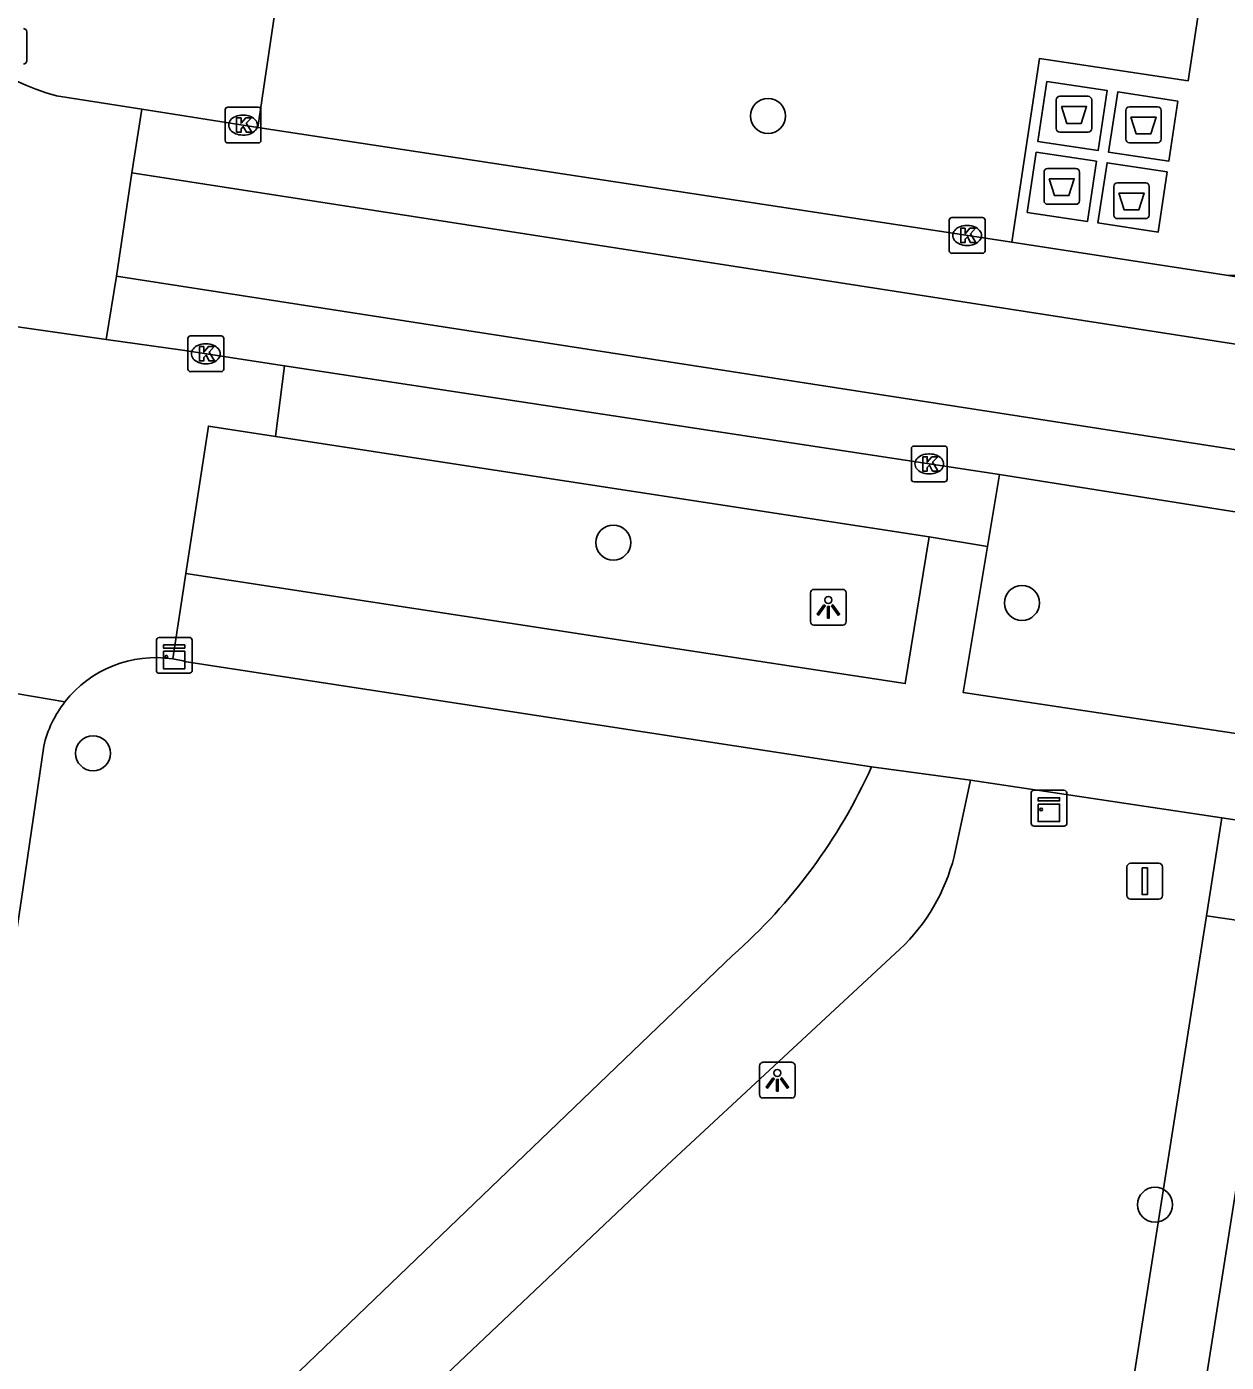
# Model space of a CAD drawing. Extents: x 163010 to 163853, y 382793 to 383982.
# Drawn here: x 163371.31 to 163404.82, y 383210.78 to 383248.09 of the extents above; entities that cross this region are included whole.
import ezdxf

# ---------------------------------------------------------------- set-up
doc = ezdxf.new("R2010")
doc.units = 0
for name, color, linetype in [('IMGEO_Afval_apart_plaats', 7, 'Continuous'), ('IMGEO_Boom', 7, 'Continuous'), ('IMGEO_Groenvoorziening', 7, 'Continuous'), ('IMGEO_Hek', 7, 'Continuous'), ('IMGEO_Kast', 7, 'Continuous'), ('IMGEO_Kolk', 7, 'Continuous'), ('IMGEO_Lichtpunt', 7, 'Continuous'), ('IMGEO_Rijbaan_lokaal_gesloten', 7, 'Continuous'), ('IMGEO_Sirene', 7, 'Continuous'), ('IMGEO_Voetpad_gesloten', 7, 'Continuous'), ('IMGEO_Voetpad_open', 7, 'Continuous')]:
    doc.layers.add(name, color=color, linetype=linetype)

msp = doc.modelspace()

# ---------------------------------------------------------------- linework, layer by layer
at = {"layer": 'IMGEO_Afval_apart_plaats'}
for p, q in [((163400.168, 383246.147), (163400.958, 383246.147)), ((163400.958, 383246.147), (163400.168, 383246.147)), ((163400.068, 383245.247), (163400.068, 383246.047)), ((163400.068, 383246.047), (163400.068, 383245.247)), ((163401.058, 383246.047), (163401.058, 383245.247)), ((163401.058, 383245.247), (163401.058, 383246.047)), ((163402.01, 383244.951), (163402.01, 383245.751)), ((163402.01, 383245.751), (163402.01, 383244.951)), ((163402.11, 383245.851), (163402.9, 383245.851)), ((163402.9, 383245.851), (163402.11, 383245.851)), ((163403, 383245.751), (163403, 383244.951)), ((163403, 383244.951), (163403, 383245.751)), ((163400.958, 383245.147), (163400.168, 383245.147)), ((163400.168, 383245.147), (163400.958, 383245.147)), ((163402.9, 383244.851), (163402.11, 383244.851)), ((163402.11, 383244.851), (163402.9, 383244.851)), ((163399.726, 383243.229), (163399.726, 383244.029)), ((163399.726, 383244.029), (163399.726, 383243.229)), ((163399.826, 383244.129), (163400.616, 383244.129)), ((163400.616, 383244.129), (163399.826, 383244.129)), ((163400.716, 383244.029), (163400.716, 383243.229)), ((163400.716, 383243.229), (163400.716, 383244.029)), ((163401.676, 383242.829), (163401.676, 383243.629)), ((163401.676, 383243.629), (163401.676, 383242.829)), ((163401.776, 383243.729), (163402.566, 383243.729)), ((163402.566, 383243.729), (163401.776, 383243.729)), ((163402.666, 383243.629), (163402.666, 383242.829)), ((163402.666, 383242.829), (163402.666, 383243.629)), ((163400.616, 383243.129), (163399.826, 383243.129)), ((163399.826, 383243.129), (163400.616, 383243.129)), ((163402.566, 383242.729), (163401.776, 383242.729)), ((163401.776, 383242.729), (163402.566, 383242.729))]:
    msp.add_line(p, q, dxfattribs=at)
for points in [[(163400.211, 383245.861), (163400.915, 383245.861), (163400.766, 383245.391), (163400.36, 383245.391), (163400.211, 383245.861)], [(163402.153, 383245.565), (163402.857, 383245.565), (163402.708, 383245.095), (163402.302, 383245.095), (163402.153, 383245.565)], [(163399.869, 383243.843), (163400.573, 383243.843), (163400.424, 383243.373), (163400.018, 383243.373), (163399.869, 383243.843)], [(163401.819, 383243.443), (163402.523, 383243.443), (163402.374, 383242.973), (163401.968, 383242.973), (163401.819, 383243.443)]]:
    msp.add_lwpolyline(points, dxfattribs=at)
for centre, start, end in [((163400.168, 383246.047), 90, 180), ((163400.168, 383246.047), 90, 180), ((163400.958, 383246.047), 0, 90), ((163400.958, 383246.047), 360, 90), ((163402.11, 383245.751), 90, 180), ((163402.11, 383245.751), 90, 180), ((163402.9, 383245.751), 0, 90), ((163402.9, 383245.751), 360, 90), ((163400.168, 383245.247), 180, 270), ((163400.168, 383245.247), 180, 270), ((163400.958, 383245.247), 270, 0), ((163400.958, 383245.247), 270, 0), ((163402.11, 383244.951), 180, 270), ((163402.11, 383244.951), 180, 270), ((163402.9, 383244.951), 270, 0), ((163402.9, 383244.951), 270, 0), ((163399.826, 383244.029), 90, 180), ((163399.826, 383244.029), 90, 180), ((163400.616, 383244.029), 0, 90), ((163400.616, 383244.029), 360, 90), ((163401.776, 383243.629), 90, 180), ((163401.776, 383243.629), 90, 180), ((163402.566, 383243.629), 0, 90), ((163402.566, 383243.629), 360, 90), ((163399.826, 383243.229), 180, 270), ((163399.826, 383243.229), 180, 270), ((163400.616, 383243.229), 270, 0), ((163400.616, 383243.229), 270, 0), ((163401.776, 383242.829), 180, 270), ((163401.776, 383242.829), 180, 270), ((163402.566, 383242.829), 270, 0), ((163402.566, 383242.829), 270, 0)]:
    msp.add_arc(centre, 0.1, start, end, dxfattribs=at)
at = {"layer": 'IMGEO_Boom'}
for centre in [(163392.016, 383245.598), (163387.692, 383233.678), (163399.109, 383231.992), (163373.162, 383227.792), (163402.83, 383215.18)]:
    msp.add_circle(centre, 0.489, dxfattribs=at)
at = {"layer": 'IMGEO_Groenvoorziening'}
for points in [[(163404.697, 383225.985), (163404.265, 383223.248)], [(163401.179, 383203.681), (163404.265, 383223.248)], [(163404.265, 383223.248), (163406.245, 383222.96)], [(163435.674, 383035.631), (163404.994, 383099.886), (163377.399, 383157.07), (163376.05, 383160.062), (163375.233, 383162.634), (163374.69, 383165.276), (163374.484, 383167.102), (163374.473, 383168.889), (163374.649, 383170.667), (163375.009, 383172.417), (163375.905, 383175.163), (163376.635, 383176.836), (163377.536, 383178.423), (163378.598, 383179.908), (163379.809, 383181.273), (163381.156, 383182.504), (163398.136, 383196.475), (163400.619, 383199.02), (163401.611, 383200.174), (163402.185, 383201.047), (163402.665, 383201.976), (163403.135, 383203.24), (163406.245, 383222.96)]]:
    msp.add_lwpolyline(points, dxfattribs=at)
at = {"layer": 'IMGEO_Hek'}
msp.add_lwpolyline([(163435.674, 383035.631), (163404.994, 383099.886), (163377.399, 383157.07), (163376.05, 383160.062), (163375.233, 383162.634), (163374.69, 383165.276), (163374.484, 383167.102), (163374.473, 383168.889), (163374.649, 383170.667), (163375.009, 383172.417), (163375.905, 383175.163), (163376.635, 383176.836), (163377.536, 383178.423), (163378.598, 383179.908), (163379.809, 383181.273), (163381.156, 383182.504), (163398.136, 383196.475), (163400.619, 383199.02), (163401.611, 383200.174), (163402.185, 383201.047), (163402.665, 383201.976), (163403.135, 383203.24), (163406.245, 383222.96)], dxfattribs=at)
at = {"layer": 'IMGEO_Kast'}
for p, q in [((163374.93, 383230.103), (163374.93, 383230.944)), ((163374.93, 383230.944), (163374.93, 383230.103)), ((163375.005, 383231.028), (163375.846, 383231.028)), ((163375.846, 383231.028), (163375.005, 383231.028)), ((163375.93, 383230.953), (163375.93, 383230.112)), ((163375.93, 383230.112), (163375.93, 383230.953)), ((163375.855, 383230.028), (163375.014, 383230.028)), ((163375.014, 383230.028), (163375.855, 383230.028)), ((163399.441, 383226.758), (163400.282, 383226.758)), ((163400.282, 383226.758), (163399.441, 383226.758)), ((163399.366, 383225.833), (163399.366, 383226.674)), ((163399.366, 383226.674), (163399.366, 383225.833)), ((163400.366, 383226.683), (163400.366, 383225.842)), ((163400.366, 383225.842), (163400.366, 383226.683)), ((163400.291, 383225.758), (163399.45, 383225.758)), ((163399.45, 383225.758), (163400.291, 383225.758))]:
    msp.add_line(p, q, dxfattribs=at)
for points in [[(163375.125, 383230.818), (163375.725, 383230.818), (163375.725, 383230.733), (163375.125, 383230.733), (163375.125, 383230.818)], [(163375.125, 383230.643), (163375.725, 383230.643), (163375.725, 383230.154), (163375.125, 383230.154), (163375.125, 383230.643)], [(163399.561, 383226.548), (163400.161, 383226.548), (163400.161, 383226.463), (163399.561, 383226.463), (163399.561, 383226.548)], [(163399.561, 383226.373), (163400.161, 383226.373), (163400.161, 383225.884), (163399.561, 383225.884), (163399.561, 383226.373)]]:
    msp.add_lwpolyline(points, dxfattribs=at)
for centre in [(163375.209, 383230.492), (163399.645, 383226.222)]:
    msp.add_circle(centre, 0.0377, dxfattribs=at)
for centre, start, end in [((163375.008, 383230.95), 92.4484, 184.2845), ((163375.008, 383230.95), 92.4484, 184.2845), ((163375.852, 383230.95), 2.4484, 94.2845), ((163375.852, 383230.95), 2.4484, 94.2845), ((163375.008, 383230.106), 182.4484, 274.2845), ((163375.008, 383230.106), 182.4484, 274.2845), ((163375.852, 383230.106), 272.4484, 4.2845), ((163375.852, 383230.106), 272.4484, 4.2845), ((163399.444, 383226.68), 92.4484, 184.2845), ((163399.444, 383226.68), 92.4484, 184.2845), ((163400.288, 383226.68), 2.4484, 94.2845), ((163400.288, 383226.68), 2.4484, 94.2845), ((163399.444, 383225.836), 182.4484, 274.2845), ((163399.444, 383225.836), 182.4484, 274.2845), ((163400.288, 383225.836), 272.4484, 4.2845), ((163400.288, 383225.836), 272.4484, 4.2845)]:
    msp.add_arc(centre, 0.0779, start, end, dxfattribs=at)
at = {"layer": 'IMGEO_Kolk'}
for p, q in [((163376.851, 383244.917), (163376.851, 383245.769)), ((163376.926, 383245.843), (163377.778, 383245.843)), ((163377.852, 383245.769), (163377.852, 383244.917)), ((163377.339, 383245.623), (163377.364, 383245.623)), ((163377.362, 383245.063), (163377.337, 383245.063)), ((163377.778, 383244.843), (163376.926, 383244.843)), ((163397.153, 383242.76), (163398.005, 383242.76)), ((163397.078, 383241.834), (163397.078, 383242.686)), ((163397.566, 383242.54), (163397.591, 383242.54)), ((163398.079, 383242.686), (163398.079, 383241.834)), ((163398.005, 383241.76), (163397.153, 383241.76)), ((163397.589, 383241.98), (163397.564, 383241.98)), ((163375.886, 383239.454), (163376.738, 383239.454)), ((163375.811, 383238.528), (163375.811, 383239.38)), ((163376.299, 383239.234), (163376.324, 383239.234)), ((163376.812, 383239.38), (163376.812, 383238.528)), ((163376.322, 383238.674), (163376.297, 383238.674)), ((163376.738, 383238.454), (163375.886, 383238.454)), ((163396.02, 383235.45), (163396.02, 383236.302)), ((163396.095, 383236.376), (163396.947, 383236.376)), ((163396.508, 383236.156), (163396.533, 383236.156)), ((163397.021, 383236.302), (163397.021, 383235.45)), ((163396.947, 383235.376), (163396.095, 383235.376)), ((163396.531, 383235.596), (163396.506, 383235.596))]:
    msp.add_line(p, q, dxfattribs=at)
for points in [[(163376.851, 383244.917), (163376.851, 383245.769)], [(163376.926, 383245.843), (163377.778, 383245.843)], [(163377.852, 383245.769), (163377.852, 383244.917)], [(163377.172, 383245.543), (163377.295, 383245.543), (163377.295, 383245.392), (163377.425, 383245.543), (163377.589, 383245.543), (163377.443, 383245.392), (163377.596, 383245.143), (163377.444, 383245.143), (163377.359, 383245.307), (163377.295, 383245.24), (163377.295, 383245.143), (163377.172, 383245.143), (163377.172, 383245.543)], [(163377.778, 383244.843), (163376.926, 383244.843)], [(163397.153, 383242.76), (163398.005, 383242.76)], [(163397.078, 383241.834), (163397.078, 383242.686)], [(163397.399, 383242.46), (163397.522, 383242.46), (163397.522, 383242.309), (163397.652, 383242.46), (163397.816, 383242.46), (163397.67, 383242.309), (163397.823, 383242.06), (163397.671, 383242.06), (163397.586, 383242.224), (163397.522, 383242.157), (163397.522, 383242.06), (163397.399, 383242.06), (163397.399, 383242.46)], [(163398.079, 383242.686), (163398.079, 383241.834)], [(163398.005, 383241.76), (163397.153, 383241.76)], [(163375.886, 383239.454), (163376.738, 383239.454)], [(163375.811, 383238.528), (163375.811, 383239.38)], [(163376.132, 383239.154), (163376.255, 383239.154), (163376.255, 383239.003), (163376.385, 383239.154), (163376.549, 383239.154), (163376.403, 383239.003), (163376.556, 383238.754), (163376.404, 383238.754), (163376.319, 383238.918), (163376.255, 383238.851), (163376.255, 383238.754), (163376.132, 383238.754), (163376.132, 383239.154)], [(163376.812, 383239.38), (163376.812, 383238.528)], [(163376.738, 383238.454), (163375.886, 383238.454)], [(163396.02, 383235.45), (163396.02, 383236.302)], [(163396.095, 383236.376), (163396.947, 383236.376)], [(163396.341, 383236.076), (163396.464, 383236.076), (163396.464, 383235.925), (163396.594, 383236.076), (163396.758, 383236.076), (163396.612, 383235.925), (163396.765, 383235.676), (163396.613, 383235.676), (163396.528, 383235.84), (163396.464, 383235.773), (163396.464, 383235.676), (163396.341, 383235.676), (163396.341, 383236.076)], [(163397.021, 383236.302), (163397.021, 383235.45)], [(163396.947, 383235.376), (163396.095, 383235.376)]]:
    msp.add_lwpolyline(points, dxfattribs=at)
for centre, start, end in [((163376.928, 383245.767), 91.552, 178.448), ((163376.928, 383245.767), 91.552, 178.448), ((163377.776, 383245.767), 1.552, 88.448), ((163377.776, 383245.767), 1.552, 88.448), ((163376.928, 383244.919), 181.552, 268.448), ((163376.928, 383244.919), 181.552, 268.448), ((163377.776, 383244.919), 271.552, 358.448), ((163377.776, 383244.919), 271.552, 358.448), ((163397.155, 383242.684), 91.552, 178.448), ((163397.155, 383242.684), 91.552, 178.448), ((163398.003, 383242.684), 1.552, 88.448), ((163398.003, 383242.684), 1.552, 88.448), ((163397.155, 383241.836), 181.552, 268.448), ((163397.155, 383241.836), 181.552, 268.448), ((163398.003, 383241.836), 271.552, 358.448), ((163398.003, 383241.836), 271.552, 358.448), ((163375.888, 383239.378), 91.552, 178.448), ((163375.888, 383239.378), 91.552, 178.448), ((163376.736, 383239.378), 1.552, 88.448), ((163376.736, 383239.378), 1.552, 88.448), ((163375.888, 383238.53), 181.552, 268.448), ((163375.888, 383238.53), 181.552, 268.448), ((163376.736, 383238.53), 271.552, 358.448), ((163376.736, 383238.53), 271.552, 358.448), ((163396.097, 383236.3), 91.552, 178.448), ((163396.097, 383236.3), 91.552, 178.448), ((163396.945, 383236.3), 1.552, 88.448), ((163396.945, 383236.3), 1.552, 88.448), ((163396.097, 383235.452), 181.552, 268.448), ((163396.097, 383235.452), 181.552, 268.448), ((163396.945, 383235.452), 271.552, 358.448), ((163396.945, 383235.452), 271.552, 358.448)]:
    msp.add_arc(centre, 0.0765, start, end, dxfattribs=at)
for centre, major_axis, ratio, start_param, end_param in [((163377.338, 383245.343), (-0.387, 0.002), 0.722429, 4.712389, 7.853982), ((163377.363, 383245.343), (-0.39, 0.002), 0.717154, 1.570796, 4.712389), ((163397.565, 383242.26), (-0.387, 0.002), 0.722429, 4.712389, 7.853982), ((163397.59, 383242.26), (-0.39, 0.002), 0.717154, 1.570796, 4.712389), ((163376.298, 383238.954), (-0.387, 0.002), 0.722429, 4.712389, 7.853982), ((163376.323, 383238.954), (-0.39, 0.002), 0.717154, 1.570796, 4.712389), ((163396.507, 383235.876), (-0.387, 0.002), 0.722429, 4.712389, 7.853982), ((163396.532, 383235.876), (-0.39, 0.002), 0.717154, 1.570796, 4.712389)]:
    msp.add_ellipse(centre, major_axis=major_axis, ratio=ratio, start_param=start_param, end_param=end_param, dxfattribs=at)
at = {"layer": 'IMGEO_Lichtpunt'}
for p, q in [((163371.308, 383247.142), (163371.308, 383247.949)), ((163371.308, 383247.142), (163371.308, 383247.949)), ((163394.105, 383232.372), (163393.297, 383232.372)), ((163394.105, 383232.372), (163393.297, 383232.372)), ((163393.203, 383232.277), (163393.203, 383231.47)), ((163393.203, 383232.277), (163393.203, 383231.47)), ((163394.199, 383231.47), (163394.199, 383232.277)), ((163394.199, 383231.47), (163394.199, 383232.277)), ((163393.297, 383231.376), (163394.105, 383231.376)), ((163393.297, 383231.376), (163394.105, 383231.376)), ((163391.778, 383219.063), (163391.778, 383218.256)), ((163391.778, 383219.063), (163391.778, 383218.256)), ((163392.68, 383219.158), (163391.872, 383219.158)), ((163392.68, 383219.158), (163391.872, 383219.158)), ((163392.774, 383218.256), (163392.774, 383219.063)), ((163392.774, 383218.256), (163392.774, 383219.063)), ((163391.872, 383218.162), (163392.68, 383218.162)), ((163391.872, 383218.162), (163392.68, 383218.162))]:
    msp.add_line(p, q, dxfattribs=at)
for points in [[(163393.577, 383231.941), (163393.616, 383231.913), (163393.428, 383231.651), (163393.39, 383231.678), (163393.577, 383231.941)], [(163393.789, 383231.913), (163393.827, 383231.94), (163394.014, 383231.678), (163393.975, 383231.65), (163393.789, 383231.913)], [(163393.679, 383231.893), (163393.726, 383231.893), (163393.726, 383231.571), (163393.679, 383231.571), (163393.679, 383231.893)], [(163392.152, 383218.727), (163392.191, 383218.699), (163392.003, 383218.437), (163391.965, 383218.464), (163392.152, 383218.727)], [(163392.254, 383218.679), (163392.301, 383218.679), (163392.301, 383218.357), (163392.254, 383218.357), (163392.254, 383218.679)], [(163392.364, 383218.699), (163392.402, 383218.726), (163392.589, 383218.464), (163392.55, 383218.436), (163392.364, 383218.699)]]:
    msp.add_lwpolyline(points, dxfattribs=at)
for centre in [(163393.702, 383232.075), (163392.277, 383218.861)]:
    msp.add_circle(centre, 0.0994, dxfattribs=at)
for centre, start, end in [((163371.214, 383247.949), 0, 90), ((163371.214, 383247.949), 0, 90), ((163371.214, 383247.142), 270, 0), ((163371.214, 383247.142), 270, 360), ((163393.297, 383232.277), 90, 180), ((163393.297, 383232.277), 90, 180), ((163394.105, 383232.277), 0, 90), ((163394.105, 383232.277), 0, 90), ((163393.297, 383231.47), 180, 270), ((163393.297, 383231.47), 180, 270), ((163394.105, 383231.47), 270, 0), ((163394.105, 383231.47), 270, 360), ((163391.872, 383219.063), 90, 180), ((163391.872, 383219.063), 90, 180), ((163392.68, 383219.063), 0, 90), ((163392.68, 383219.063), 0, 90), ((163391.872, 383218.256), 180, 270), ((163391.872, 383218.256), 180, 270), ((163392.68, 383218.256), 270, 0), ((163392.68, 383218.256), 270, 360)]:
    msp.add_arc(centre, 0.0946, start, end, dxfattribs=at)
at = {"layer": 'IMGEO_Rijbaan_lokaal_gesloten'}
for points in [[(163374.528, 383245.785), (163372.143, 383246.158)], [(163374.249, 383244.006), (163374.528, 383245.785)], [(163374.528, 383245.785), (163377.767, 383245.278)], [(163398.828, 383242.07), (163377.767, 383245.278)], [(163373.816, 383241.125), (163374.249, 383244.006)], [(163374.249, 383244.006), (163488.822, 383226.223), (163489.115, 383227.97)], [(163398.828, 383242.07), (163404.818, 383241.15)], [(163373.816, 383241.125), (163373.529, 383239.357)], [(163531.952, 383216.59), (163373.816, 383241.125)], [(163434.194, 383236.498), (163404.818, 383241.15)], [(163373.529, 383239.357), (163370.725, 383239.757)], [(163373.529, 383239.357), (163375.664, 383239.053), (163378.507, 383238.62)], [(163378.507, 383238.62), (163398.482, 383235.577)], [(163398.482, 383235.577), (163411.053, 383233.59)]]:
    msp.add_lwpolyline(points, dxfattribs=at)
msp.add_arc((163373.809, 383252.336), 6.399, 170.7144, 254.9061, dxfattribs=at)
at = {"layer": 'IMGEO_Sirene'}
for p, q in [((163402.044, 383223.818), (163402.044, 383224.618)), ((163402.044, 383224.618), (163402.044, 383223.818)), ((163402.144, 383224.718), (163402.934, 383224.718)), ((163402.934, 383224.718), (163402.144, 383224.718)), ((163403.034, 383224.618), (163403.034, 383223.818)), ((163403.034, 383223.818), (163403.034, 383224.618)), ((163402.934, 383223.718), (163402.144, 383223.718)), ((163402.144, 383223.718), (163402.934, 383223.718))]:
    msp.add_line(p, q, dxfattribs=at)
msp.add_lwpolyline([(163402.464, 383224.593), (163402.614, 383224.593), (163402.614, 383223.843), (163402.464, 383223.843), (163402.464, 383224.593)], dxfattribs=at)
for centre, start, end in [((163402.144, 383224.618), 90, 180), ((163402.144, 383224.618), 90, 180), ((163402.934, 383224.618), 0, 90), ((163402.934, 383224.618), 360, 90), ((163402.144, 383223.818), 180, 270), ((163402.144, 383223.818), 180, 270), ((163402.934, 383223.818), 270, 0), ((163402.934, 383223.818), 270, 0)]:
    msp.add_arc(centre, 0.1, start, end, dxfattribs=at)
at = {"layer": 'IMGEO_Voetpad_gesloten'}
for points in [[(163399.807, 383246.564), (163401.488, 383246.312), (163401.235, 383244.631), (163399.554, 383244.883), (163399.807, 383246.564)], [(163403.466, 383246.014), (163403.213, 383244.333), (163401.532, 383244.586), (163401.784, 383246.267), (163403.466, 383246.014)], [(163399.509, 383244.587), (163401.19, 383244.334), (163400.938, 383242.653), (163399.257, 383242.905), (163399.509, 383244.587)], [(163403.168, 383244.037), (163402.916, 383242.355), (163401.234, 383242.608), (163401.487, 383244.289), (163403.168, 383244.037)], [(163394.907, 383227.409), (163397.67, 383227.045)], [(163397.67, 383227.045), (163397.215, 383224.909)], [(163395.698, 383222.315), (163389.202, 383216.288), (163366.851, 383195.13)], [(163367.519, 383199.591), (163391.028, 383222.144)]]:
    msp.add_lwpolyline(points, dxfattribs=at)
for centre, radius, start, end in [((163380.701, 383233.814), 15.583, 311.5066, 335.7314), ((163392.01, 383226.213), 5.366, 313.4199, 345.941)]:
    msp.add_arc(centre, radius, start, end, dxfattribs=at)
at = {"layer": 'IMGEO_Voetpad_open'}
for points in [[(163377.767, 383245.278), (163378.776, 383252.152), (163404.02, 383248.358), (163403.752, 383246.578), (163399.599, 383247.202), (163398.828, 383242.07)], [(163378.507, 383238.62), (163378.254, 383236.645)], [(163375.755, 383232.812), (163376.382, 383236.933), (163378.254, 383236.645)], [(163378.254, 383236.645), (163396.521, 383233.838)], [(163398.148, 383233.568), (163398.482, 383235.577)], [(163396.521, 383233.838), (163395.85, 383229.741), (163388.633, 383230.838), (163375.755, 383232.812)], [(163398.148, 383233.568), (163396.521, 383233.838)], [(163410.911, 383227.472), (163397.47, 383229.489), (163398.148, 383233.568)], [(163375.755, 383232.812), (163375.39, 383230.428)], [(163375.77, 383230.346), (163394.907, 383227.409)], [(163369.299, 383229.747), (163372.375, 383229.229)], [(163371.782, 383227.994), (163371.149, 383223.662), (163367.519, 383199.591)], [(163397.67, 383227.045), (163404.697, 383225.985)], [(163404.697, 383225.985), (163410.594, 383225.096)]]:
    msp.add_lwpolyline(points, dxfattribs=at)
for centre, radius, start, end in [((163404.983, 383243.091), 1.948, 265.1398, 308.6162), ((163374.905, 383227.258), 3.207, 81.2934, 142.0798), ((163374.925, 383227.351), 3.112, 74.242, 81.4038), ((163374.903, 383227.255), 3.207, 142.0175, 166.6855)]:
    msp.add_arc(centre, radius, start, end, dxfattribs=at)

doc.saveas('drawing.dxf')
